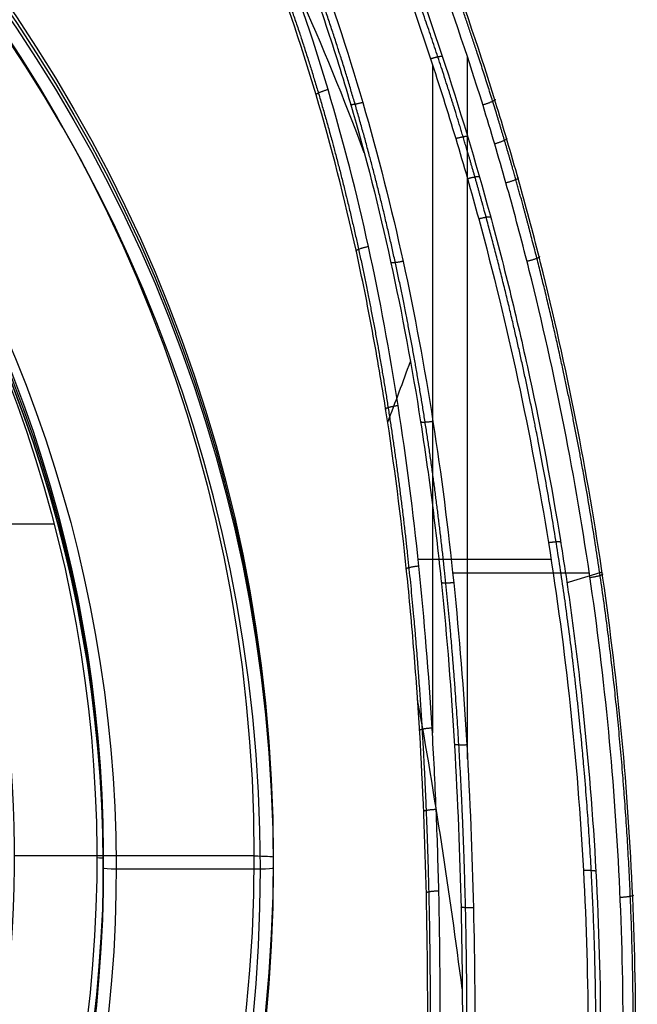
# Model space of a CAD drawing. Header units: millimetres. Extents: x -291 to 291, y -234 to 334.
# Tile 397 of 656: x 195 to 291, y -21 to 132. Entities that reach past the tile are written whole.
import ezdxf

# ---------------------------------------------------------------- set-up
doc = ezdxf.new("R2010")
doc.units = ezdxf.units.MM
doc.layers.add('Layer 01', color=7, linetype='Continuous', true_color=0x000000)

msp = doc.modelspace()

# ---------------------------------------------------------------- linework, layer by layer
at = {"layer": 'Layer 01', "color": 254, "true_color": 0xcad1ee}
for p, q in [((264.8, 17.12, 685.34), (264.8, 126.47, 699.68)), ((259.31, 125.35, 672.77), (259.31, 21.16, 659.11)), ((200.35, 53.68, 442.23), (187.05, 53.68, 442.23)), ((277.81, 48.2, 662.65), (257.09, 48.2, 662.65)), ((283.78, 46.07, 689.14), (262.48, 46.07, 689.14)), ((231.5, 1.99, 450.03), (194.15, 1.99, 450.03)), ((208, 1.67, 444.04), (208, 0.05, 414.08)), ((234.5, 1.83, 447.03), (234.5, 0.05, 414.08)), ((232.5, -0.06, 412.08), (210, -0.06, 412.08))]:
    msp.add_line(p, q, dxfattribs=at)
at = {"layer": 'Layer 01', "color": 254, "true_color": 0xcad1ee, "extrusion": (0, -0.053975, -0.998542)}
for centre, radius, start, end in [((0, 22.3, -446.48), 234.5, 270, 90), ((0, 22.3, -429.98), 234.5, 270, 90), ((0, 22.3, -413.48), 234.5, 270, 90), ((0, 22.3, -411.48), 210, 150.0189, 29.9811), ((0, 22.3, -428.48), 208, 150.1261, 29.8739), ((0, 22.3, -444.48), 207, 150.1805, 29.8195), ((0, 22.3, -413.48), 208, 150.1261, 29.8739)]:
    msp.add_arc(centre, radius, start, end, dxfattribs=at)
at = {"layer": 'Layer 01', "color": 254, "true_color": 0xcad1ee, "extrusion": (-8.64042e-26, -0.053975, -0.998542)}
msp.add_arc((0, 22.3, -449.48), 231.5, 270, 90, dxfattribs=at)
at = {"layer": 'Layer 01', "color": 254, "true_color": 0xcad1ee, "extrusion": (0, 0.053975, 0.998542)}
msp.add_arc((0, 22.3, 411.48), 232.5, 90, 270, dxfattribs=at)
at = {"layer": 'Layer 01', "color": 254, "true_color": 0xcad1ee, "extrusion": (2.01228e-16, -0.053975, -0.998542)}
msp.add_arc((0, 22.3, -411.48), 210, 150.0189, 29.9811, dxfattribs=at)
at = {"layer": 'Layer 01', "color": 254, "true_color": 0xcad1ee, "extrusion": (9.71445e-17, -0.053975, -0.998542)}
msp.add_arc((0, 22.3, -443.48), 208, 150.1261, 29.8739, dxfattribs=at)
at = {"layer": 'Layer 01', "color": 254, "true_color": 0xcad1ee, "extrusion": (4.996e-16, -0.053975, -0.998542)}
msp.add_arc((0, 22.3, -444.48), 207, 150.1805, 29.8195, dxfattribs=at)
at = {"layer": 'Layer 01', "color": 254, "true_color": 0xcad1ee, "extrusion": (-3.81639e-16, 0.053975, 0.998542)}
msp.add_arc((0, 22.3, 413.48), 208, 150.1261, 29.8739, dxfattribs=at)
at = {"layer": 'Layer 01', "color": 254, "true_color": 0xcad1ee, "extrusion": (1.77167e-16, 0.053975, 0.998542)}
msp.add_arc((0, 22.3, 444.48), 194.15, 149.4238, 270, dxfattribs=at)
at = {"layer": 'Layer 01', "color": 254, "true_color": 0xcad1ee, "extrusion": (7.03177e-20, 0.998542, -0.053975)}
msp.add_arc((-207, 443.48, -22.3), 1, 90, 180, dxfattribs=at)
at = {"layer": 'Layer 01', "color": 254, "true_color": 0xcad1ee, "extrusion": (1.28839e-19, 0.998542, -0.053975)}
msp.add_arc((-231.5, 446.48, -22.3), 3, 90, 180, dxfattribs=at)
at = {"layer": 'Layer 01', "color": 254, "true_color": 0xcad1ee, "extrusion": (1.75644e-19, 0.998542, -0.053975)}
msp.add_arc((-210, 413.48, -22.3), 2, 270, 0, dxfattribs=at)
at = {"layer": 'Layer 01', "color": 254, "true_color": 0xcad1ee, "extrusion": (1.17123e-19, 0.998542, -0.053975)}
msp.add_arc((-232.5, 413.48, -22.3), 2, 180, 270, dxfattribs=at)
at = {"layer": 'Layer 01', "color": 254, "true_color": 0xcad1ee}
for points, degree in [([(248.69, 111.56, 696.19), (242.46, 128.34, 690.49), (235.14, 144.87, 685.01), (226.1, 160.53, 679.93)], 3), ([(252.35, 69.57, 667.95), (253.55, 72.72, 675.93), (254.73, 75.87, 683.92), (255.89, 79.05, 691.94)], 3), ([(285.76, 46.21, 686.61), (283.02, 45.37, 675.14), (280.29, 44.53, 663.66)], 2), ([(263.97, -18.71, 679.11), (261.99, -3.7, 673.42), (259.74, 11.32, 667.79), (257.01, 26.34, 662.27)], 3)]:
    msp.add_open_spline(points, degree=degree, dxfattribs=at)
for points, knots in [([(250.16, 150.73, 676.1), (253.34, 142.63, 675.04), (256.29, 134.46, 673.97), (260.38, 122.1, 672.34), (261.69, 117.95, 671.8), (263.57, 111.71, 670.98), (264.18, 109.63, 670.71), (265.38, 105.46, 670.16), (265.96, 103.37, 669.89), (271.07, 84.57, 667.42), (274.68, 67.75, 665.22), (280.11, 33.9, 660.78), (281.92, 16.87, 658.54), (283.78, -17.39, 654.05), (283.83, -34.63, 651.79), (282.96, -51.97, 649.52)], [0, 0, 0, 0, 26.082518, 26.082518, 39.123778, 39.123778, 45.644407, 45.644407, 52.165037, 52.165037, 104.330074, 104.330074, 156.495111, 156.495111, 208.660148, 208.660148, 208.660148, 208.660148]), ([(251.94, 151.23, 677.6), (255.12, 143.16, 676.55), (258.06, 135.01, 675.48), (263.52, 118.55, 673.33), (266.02, 110.25, 672.24), (269.45, 97.7, 670.61), (270.53, 93.51, 670.06), (272.58, 85.09, 668.96), (273.55, 80.87, 668.41), (276.29, 68.18, 666.75), (277.89, 59.68, 665.64), (279.96, 46.86, 663.97), (280.59, 42.58, 663.41), (281.74, 33.99, 662.29), (282.25, 29.69, 661.73), (283.63, 16.79, 660.04), (284.33, 8.18, 658.92), (285.73, -17.68, 655.55), (285.77, -34.96, 653.29), (284.91, -52.27, 651.04)], [-209.43436, -209.43436, -209.43436, -209.43436, -183.255065, -183.255065, -157.07577, -157.07577, -143.986122, -143.986122, -130.896475, -130.896475, -104.71718, -104.71718, -91.627532, -91.627532, -78.537885, -78.537885, -52.35859, -52.35859, 0, 0, 0, 0]), ([(258, -54.58, 651.65), (258.3, -46.16, 652.75), (258.49, -37.74, 653.86), (258.62, -20.91, 656.07), (258.57, -12.5, 657.17), (258.18, 4.33, 659.38), (257.84, 12.75, 660.49), (257.09, 25.36, 662.14), (256.79, 29.56, 662.69), (256.12, 37.95, 663.8), (255.73, 42.14, 664.35), (254.43, 54.69, 665.99), (253.37, 63.03, 667.09), (251.43, 75.49, 668.72), (250.73, 79.64, 669.27), (249.19, 87.92, 670.35), (248.36, 92.05, 670.9), (245.65, 104.4, 672.52), (243.57, 112.55, 673.59), (238.78, 128.67, 675.72), (236.06, 136.64, 676.77), (232.98, 144.5, 677.81)], [0, 0, 0, 0, 25.464171, 25.464171, 50.928343, 50.928343, 76.392514, 76.392514, 89.1246, 89.1246, 101.856686, 101.856686, 127.320857, 127.320857, 140.052943, 140.052943, 152.785028, 152.785028, 178.2492, 178.2492, 203.713371, 203.713371, 203.713371, 203.713371]), ([(259.95, -54.33, 649.21), (260.25, -45.85, 650.32), (260.44, -37.38, 651.43), (260.57, -20.43, 653.65), (260.51, -11.96, 654.76), (260.21, 0.75, 656.43), (260.08, 4.98, 656.99), (259.73, 13.46, 658.1), (259.52, 17.69, 658.65), (258.75, 30.36, 660.31), (258.07, 38.77, 661.42), (256.33, 55.53, 663.61), (255.26, 63.87, 664.71), (252.67, 80.48, 666.89), (251.15, 88.74, 667.97), (247.54, 105.16, 670.12), (245.46, 113.31, 671.19), (240.65, 129.51, 673.32), (237.91, 137.55, 674.37), (234.78, 145.52, 675.42)], [-204.506631, -204.506631, -204.506631, -204.506631, -178.943302, -178.943302, -153.379973, -153.379973, -140.598309, -140.598309, -127.816644, -127.816644, -102.253315, -102.253315, -76.689986, -76.689986, -51.126658, -51.126658, -25.563329, -25.563329, 0, 0, 0, 0]), ([(238.47, 143.45, 700.4), (239.96, 139.48, 699.87), (241.38, 135.47, 699.34), (244.07, 127.4, 698.28), (245.34, 123.34, 697.74), (248.91, 111.12, 696.14), (250.99, 102.91, 695.06), (254.61, 86.36, 692.89), (256.16, 78.03, 691.8), (258.12, 65.46, 690.16), (258.72, 61.25, 689.6), (259.8, 52.84, 688.5), (260.29, 48.63, 687.95), (261.59, 36, 686.29), (262.25, 27.57, 685.18), (263.25, 10.7, 682.97), (263.58, 2.26, 681.86), (263.97, -14.64, 679.64), (264.03, -23.09, 678.53), (263.9, -40.01, 676.31), (263.71, -48.47, 675.2), (263.4, -56.94, 674.09)], [0, 0, 0, 0, 12.810948, 12.810948, 25.621896, 25.621896, 51.243791, 51.243791, 76.865687, 76.865687, 89.676635, 89.676635, 102.487582, 102.487582, 128.109478, 128.109478, 153.731373, 153.731373, 179.353269, 179.353269, 204.975165, 204.975165, 204.975165, 204.975165]), ([(240.28, 143.93, 701.97), (243.34, 135.8, 700.91), (246.05, 127.62, 699.83), (250.85, 111.19, 697.68), (252.93, 102.94, 696.6), (256.55, 86.36, 694.42), (258.09, 78.04, 693.33), (260.7, 61.35, 691.14), (261.77, 52.97, 690.04), (263.5, 36.16, 687.84), (264.17, 27.74, 686.73), (265.17, 10.84, 684.52), (265.51, 2.37, 683.41), (265.91, -14.59, 681.18), (265.97, -23.1, 680.07), (265.84, -40.13, 677.83), (265.65, -48.66, 676.72), (265.35, -57.21, 675.59)], [-205.743671, -205.743671, -205.743671, -205.743671, -180.025712, -180.025712, -154.307753, -154.307753, -128.589794, -128.589794, -102.871835, -102.871835, -77.153877, -77.153877, -51.435918, -51.435918, -25.717959, -25.717959, 0, 0, 0, 0]), ([(290.16, -54.66, 673.46), (291.14, -37.82, 675.65), (291.26, -21.08, 677.84), (289.83, 12.23, 682.18), (288.29, 28.79, 684.34), (283.51, 61.74, 688.64), (280.28, 78.12, 690.78), (275.16, 98.48, 693.44), (274.08, 102.55, 693.97), (271.81, 110.67, 695.03), (270.61, 114.72, 695.56), (266.89, 126.82, 697.14), (264.19, 134.82, 698.19), (261.28, 142.75, 699.22)], [0, 0, 0, 0, 50.655458, 50.655458, 101.310916, 101.310916, 151.966373, 151.966373, 164.630238, 164.630238, 177.294102, 177.294102, 202.621831, 202.621831, 202.621831, 202.621831]), ([(288.22, -54.87, 675.9), (289.19, -38.14, 678.09), (289.31, -21.5, 680.28), (287.91, 11.59, 684.62), (286.39, 28.05, 686.77), (281.66, 60.78, 691.07), (278.47, 77.06, 693.2), (273.4, 97.29, 695.86), (272.33, 101.33, 696.39), (270.64, 107.38, 697.18), (270.06, 109.4, 697.44), (268.89, 113.42, 697.97), (268.28, 115.43, 698.24), (265.21, 125.44, 699.55), (262.54, 133.39, 700.59), (259.66, 141.27, 701.62)], [0, 0, 0, 0, 50.326776, 50.326776, 100.653552, 100.653552, 150.980328, 150.980328, 163.562022, 163.562022, 169.852869, 169.852869, 176.143716, 176.143716, 201.307104, 201.307104, 201.307104, 201.307104])]:
    msp.add_open_spline(points, degree=3, knots=knots, dxfattribs=at)
for points, weights, knots in [([(284.2, -52.09, 649.94), (285.06, -34.73, 652.21), (285.02, -17.44, 654.47), (283.14, 16.91, 658.97), (281.32, 33.98, 661.21), (275.87, 67.91, 665.65), (272.25, 84.78, 667.86), (267.12, 103.63, 670.33), (266.54, 105.73, 670.6), (265.34, 109.91, 671.15), (264.72, 112, 671.42), (262.84, 118.25, 672.24), (261.53, 122.4, 672.79), (257.42, 134.8, 674.41), (254.46, 142.99, 675.48), (251.27, 151.11, 676.55)], [0.891547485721, 0.892652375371, 0.893682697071, 0.895600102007, 0.896487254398, 0.898119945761, 0.898865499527, 0.899622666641, 0.899705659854, 0.899869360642, 0.899950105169, 0.900188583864, 0.90034252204, 0.900789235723, 0.901066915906, 0.901324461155], [0, 0, 0, 0, 52.368053, 52.368053, 104.736106, 104.736106, 157.104159, 157.104159, 163.650165, 163.650165, 170.196172, 170.196172, 183.288185, 183.288185, 209.472212, 209.472212, 209.472212, 209.472212]), ([(233.31, 144.85, 676.11), (236.42, 136.94, 675.07), (239.14, 128.94, 674.02), (243.94, 112.82, 671.9), (246.01, 104.69, 670.83), (249.6, 88.34, 668.69), (251.12, 80.11, 667.61), (253.7, 63.56, 665.44), (254.77, 55.25, 664.35), (256.51, 38.54, 662.15), (257.19, 30.14, 661.05), (257.95, 17.51, 659.39), (258.16, 13.28, 658.84), (258.51, 4.83, 657.73), (258.64, 0.6, 657.18), (258.94, -12.08, 655.51), (259, -20.53, 654.4), (258.87, -37.45, 652.18), (258.69, -45.91, 651.07), (258.38, -54.37, 649.96)], [0.805664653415, 0.806524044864, 0.807184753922, 0.808208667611, 0.808572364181, 0.809097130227, 0.809259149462, 0.809448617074, 0.809540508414, 0.809747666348, 0.809819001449, 0.809924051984, 0.809968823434, 0.810072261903, 0.810130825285, 0.810316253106, 0.810452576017, 0.81069029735, 0.810791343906, 0.810852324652], [0, 0, 0, 0, 25.563329, 25.563329, 51.126658, 51.126658, 76.689986, 76.689986, 102.253315, 102.253315, 127.816644, 127.816644, 140.598308, 140.598308, 153.379973, 153.379973, 178.943302, 178.943302, 204.50663, 204.50663, 204.50663, 204.50663]), ([(264.11, -57.11, 675.18), (264.42, -48.57, 676.3), (264.61, -40.05, 677.41), (264.74, -23.04, 679.65), (264.68, -14.55, 680.76), (264.28, 2.39, 682.98), (263.94, 10.84, 684.09), (262.94, 27.7, 686.3), (262.28, 36.11, 687.41), (260.55, 52.88, 689.61), (259.48, 61.24, 690.7), (256.88, 77.89, 692.88), (255.34, 86.19, 693.97), (251.73, 102.71, 696.14), (249.66, 110.93, 697.22), (244.88, 127.31, 699.36), (242.18, 135.45, 700.43), (239.13, 143.56, 701.5)], [0.893529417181, 0.893530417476, 0.893543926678, 0.89355591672, 0.893530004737, 0.893669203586, 0.893802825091, 0.894062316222, 0.894186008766, 0.894303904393, 0.894295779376, 0.894114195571, 0.893935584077, 0.893711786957, 0.893557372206, 0.893944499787, 0.8945094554, 0.895482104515], [0, 0, 0, 0, 25.717959, 25.717959, 51.435918, 51.435918, 77.153877, 77.153877, 102.871835, 102.871835, 128.589794, 128.589794, 154.307753, 154.307753, 180.025712, 180.025712, 205.743671, 205.743671, 205.743671, 205.743671]), ([(289.78, -54.86, 675.14), (290.77, -37.89, 677.36), (290.89, -21.05, 679.56), (289.45, 12.46, 683.95), (287.88, 29.12, 686.13), (283.04, 62.27, 690.47), (279.76, 78.75, 692.63), (274.57, 99.21, 695.31), (273.47, 103.31, 695.84), (271.75, 109.43, 696.64), (271.16, 111.47, 696.91), (269.95, 115.54, 697.44), (269.34, 117.56, 697.71), (266.37, 127.13, 698.96), (263.85, 134.58, 699.94), (261.16, 141.95, 700.9)], [0.811277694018, 0.809912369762, 0.808620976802, 0.806188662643, 0.805047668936, 0.802922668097, 0.801938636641, 0.800813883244, 0.800594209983, 0.800272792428, 0.800167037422, 0.799958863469, 0.79985636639, 0.799378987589, 0.799024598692, 0.798692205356], [0, 0, 0, 0, 51.0285, 51.0285, 102.056999, 102.056999, 153.085499, 153.085499, 165.842624, 165.842624, 172.221186, 172.221186, 178.599749, 178.599749, 202.396437, 202.396437, 202.396437, 202.396437])]:
    msp.add_rational_spline(points, weights, degree=3, knots=knots, dxfattribs=at)
for points, weights in [([(259.02, 126.22, 672.89), (260.44, 126.68, 672.95), (260.84, 126.63, 674.38)], [1, 0.800982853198, 1.00000000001]), ([(243.05, 121.41, 672.26), (240.6, 120.7, 672.16), (241.19, 120.55, 674.65)], [1, 0.615393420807, 1.00000000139]), ([(269.01, 119.91, 696.24), (269.73, 119.79, 698.81), (267.18, 119.01, 698.71)], [1.00000005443, 0.599510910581, 0.999999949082]), ([(248.45, 119.41, 698.76), (246.95, 118.97, 698.7), (246.59, 119.07, 697.18)], [1, 0.787501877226, 0.999999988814]), ([(262.95, 113.79, 671.26), (264.38, 114.22, 671.31), (264.78, 114.15, 672.75)], [1, 0.800060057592, 0.999998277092]), ([(270.86, 113.82, 695.44), (271.58, 113.7, 698.01), (269.02, 112.95, 697.91)], [0.999999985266, 0.600125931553, 0.999999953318]), ([(264.78, 107.54, 670.44), (266.23, 107.95, 670.49), (266.63, 107.88, 671.93)], [1, 0.799575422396, 0.999999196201]), ([(272.63, 107.7, 694.64), (273.35, 107.57, 697.2), (270.78, 106.86, 697.11)], [0.999999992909, 0.60075988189, 0.999999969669]), ([(266.53, 101.28, 669.62), (267.98, 101.67, 669.67), (268.38, 101.59, 671.11)], [1, 0.799077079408, 0.99999998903]), ([(249.35, 96.95, 669.05), (246.86, 96.41, 668.98), (247.45, 96.21, 671.45)], [1, 0.617669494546, 0.999999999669]), ([(275.93, 95.42, 693.04), (276.63, 95.27, 695.59), (274.06, 94.63, 695.51)], [0.999999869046, 0.602077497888, 1.00000047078]), ([(254.74, 94.65, 695.51), (253.21, 94.32, 695.47), (252.85, 94.44, 693.95)], [1, 0.787647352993, 1.00000003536]), ([(253.97, 72.17, 665.8), (251.46, 71.79, 665.75), (252.05, 71.56, 668.21)], [1, 0.61870777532, 0.999999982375]), ([(259.39, 69.69, 692.24), (257.85, 69.46, 692.21), (257.48, 69.6, 690.7)], [1, 0.788409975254, 0.999999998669]), ([(277.4, 50.83, 663), (278.9, 51.06, 663.03), (279.3, 50.94, 664.5)], [1, 0.794607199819, 1.00000000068]), ([(257.2, 47.15, 662.52), (254.68, 46.89, 662.48), (255.27, 46.63, 664.93)], [1, 0.619288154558, 1.00000004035]), ([(262.63, 44.57, 688.94), (261.08, 44.41, 688.92), (260.7, 44.57, 687.42)], [1, 0.788489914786, 0.999999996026]), ([(285.8, 45.95, 686.58), (286.47, 45.72, 689.09), (283.89, 45.35, 689.04)], [0.999999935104, 0.607970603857, 0.999999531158]), ([(259.26, 21.91, 659.21), (256.73, 21.76, 659.19), (257.32, 21.47, 661.63)], [1, 0.619778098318, 0.999999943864]), ([(264.67, 19.29, 685.63), (263.11, 19.2, 685.61), (262.73, 19.37, 684.11)], [1, 0.787865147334, 0.999999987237]), ([(259.9, 9.22, 657.54), (257.37, 9.12, 657.53), (257.96, 8.82, 659.97)], [1, 0.620037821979, 1.00000652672]), ([(282.85, -0.26, 656.3), (284.41, -0.18, 656.31), (284.79, -0.35, 657.81)], [1, 0.789282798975, 1.00000000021]), ([(260.31, -3.49, 655.87), (257.78, -3.55, 655.87), (258.37, -3.85, 658.31)], [1, 0.620385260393, 1.00000001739]), ([(290.53, -4.08, 680.05), (291.16, -4.38, 682.52), (288.59, -4.49, 682.51)], [0.999999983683, 0.614809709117, 0.999999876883]), ([(265.71, -6.11, 682.3), (264.15, -6.15, 682.29), (263.77, -5.96, 680.78)], [1, 0.787199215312, 0.9999999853])]:
    msp.add_rational_spline(points, weights, degree=2, dxfattribs=at)

doc.saveas('drawing.dxf')
